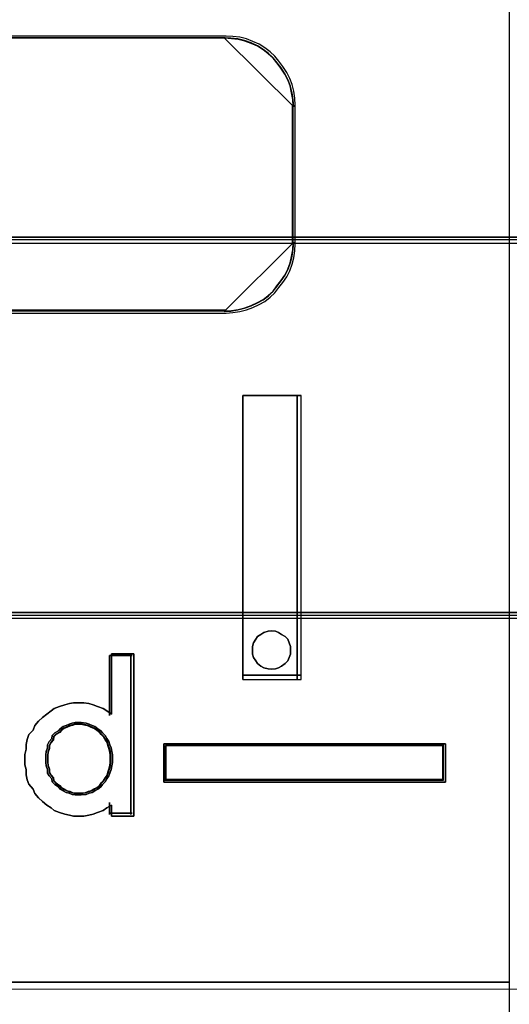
# Model space of a CAD drawing. Header units: millimetres. Extents: x -1290 to 1795, y -4192 to -1311.
# Tile 347 of 656: x 1538.49 to 1539.93, y -3719.45 to -3716.55. Entities that reach past the tile are written whole.
import ezdxf

# ---------------------------------------------------------------- set-up
doc = ezdxf.new("R2010")
doc.units = ezdxf.units.MM
doc.layers.add('30', color=7, linetype='Continuous')
doc.layers.add('45', color=7, linetype='Continuous')
doc.layers.add('Aparatura', color=7, linetype='Continuous', lineweight=13)

# ---------------------------------------------------------------- blocks, each defined once
blk = doc.blocks.new('*U241')
at = {"layer": '30', "color": 7}
for points in [[(764.797637, -562.409592), (117.203183, -562.409592), (117.203183, -563.929167), (117.203183, -584.997873), (117.203183, -586.476379), (764.797637, -586.476379), (764.797637, -584.997873), (764.797637, -563.929167), (764.797637, -562.409592)], [(117.203183, -586.390201), (764.797637, -586.390201), (117.203183, -586.390201)], [(764.797637, -586.390201), (117.203183, -586.390201), (117.203183, -587.886334), (117.203183, -589.465585), (117.203183, -592.000698), (764.797637, -592.000698), (764.797637, -589.465585), (764.797637, -587.886334), (764.797637, -586.390201)], [(764.754661, -586.431495), (117.246158, -586.431495), (117.246158, -587.905125), (117.246158, -589.460624), (117.246158, -591.957609), (764.754661, -591.957609), (764.754661, -589.460624), (764.754661, -587.905125), (764.754661, -586.431495)], [(117.203183, -591.914521), (764.797637, -591.914521), (117.203183, -591.914521)]]:
    blk.add_lwpolyline(points, close=True, dxfattribs=at)
blk = doc.blocks.new('*U244')
at = {"layer": '45', "color": 7}
for points in [[(189.641994, -533.441475), (207.63441, -533.441475), (207.63441, -616.39424), (189.641994, -616.39424), (189.641994, -533.441475)], [(203.709313, -592.945057), (203.709313, -588.763666), (203.709313, -592.945057)], [(203.709313, -588.763666), (204.572405, -588.763666), (203.709313, -588.763666)], [(203.709313, -592.945057), (204.572405, -592.945057), (204.572405, -588.763666), (203.709313, -588.763666), (203.709313, -592.945057)], [(204.509732, -592.945057), (204.509732, -588.763666), (204.509732, -592.945057)], [(204.414828, -592.509682), (204.414828, -592.457074), (204.39511, -592.404466), (204.375391, -592.351858), (204.335955, -592.312402), (204.283373, -592.279521), (204.237364, -592.253217), (204.191355, -592.233489), (204.1322, -592.226913), (204.086191, -592.233489), (204.020464, -592.253217), (203.974455, -592.279521), (203.928446, -592.312402), (203.902155, -592.351858), (203.869291, -592.404466), (203.856146, -592.457074), (203.856146, -592.509682), (203.856146, -592.568866), (203.869291, -592.621475), (203.902155, -592.667507), (203.928446, -592.706963), (203.974455, -592.746419), (204.020464, -592.772723), (204.086191, -592.785875), (204.1322, -592.792451), (204.191355, -592.785875), (204.237364, -592.772723), (204.283373, -592.746419), (204.335955, -592.706963), (204.375391, -592.667507), (204.39511, -592.621475), (204.414828, -592.568866), (204.414828, -592.509682)], [(204.1322, -592.226913), (204.191355, -592.233489), (204.237364, -592.253217), (204.283373, -592.279521), (204.335955, -592.312402), (204.375391, -592.351858), (204.39511, -592.404466), (204.414828, -592.457074), (204.414828, -592.509682), (204.414828, -592.568866), (204.39511, -592.621475), (204.375391, -592.667507), (204.335955, -592.706963), (204.283373, -592.746419), (204.237364, -592.772723), (204.191355, -592.785875), (204.1322, -592.792451), (204.086191, -592.785875), (204.020464, -592.772723), (203.974455, -592.746419), (203.928446, -592.706963), (203.902155, -592.667507), (203.869291, -592.621475), (203.856146, -592.568866), (203.856146, -592.509682), (203.856146, -592.457074), (203.869291, -592.404466), (203.902155, -592.351858), (203.928446, -592.312402), (203.974455, -592.279521), (204.020464, -592.253217), (204.086191, -592.233489), (204.1322, -592.226913)], [(202.104894, -592.566236), (202.104894, -594.954063), (201.776717, -594.954063), (201.776717, -594.792075), (201.709866, -594.834072), (201.65517, -594.87007), (201.570087, -594.900067), (201.509314, -594.924066), (201.442463, -594.942064), (201.369535, -594.954063), (201.284452, -594.954063), (201.217601, -594.954063), (201.156828, -594.942064), (201.089977, -594.924066), (201.010972, -594.900067), (200.931966, -594.87007), (200.889425, -594.834072), (200.822574, -594.792075), (200.7618, -594.738079), (200.701027, -594.684083), (200.646331, -594.624087), (200.622021, -594.558092), (200.561248, -594.486097), (200.536939, -594.420102), (200.518707, -594.348107), (200.518707, -594.270113), (200.500475, -594.198118), (200.500475, -594.120124), (200.500475, -594.048129), (200.518707, -593.970135), (200.518707, -593.89814), (200.536939, -593.826145), (200.561248, -593.75415), (200.622021, -593.688155), (200.646331, -593.62216), (200.701027, -593.556164), (200.7618, -593.502168), (200.822574, -593.454172), (200.889425, -593.406175), (200.931966, -593.370178), (201.010972, -593.34018), (201.089977, -593.316182), (201.156828, -593.298183), (201.217601, -593.286184), (201.284452, -593.286184), (201.369535, -593.286184), (201.442463, -593.298183), (201.509314, -593.316182), (201.570087, -593.34018), (201.65517, -593.370178), (201.709866, -593.406175), (201.776717, -593.454172), (201.776717, -592.566236), (202.104894, -592.566236)], [(200.646331, -593.62216), (200.622021, -593.688155), (200.561248, -593.75415), (200.536939, -593.826145), (200.518707, -593.89814), (200.518707, -593.970135), (200.500475, -594.048129), (200.500475, -594.120124), (200.500475, -594.198118), (200.518707, -594.270113), (200.518707, -594.348107), (200.536939, -594.420102), (200.561248, -594.486097), (200.622021, -594.558092), (200.646331, -594.624087), (200.701027, -594.684083), (200.7618, -594.738079), (200.822574, -594.792075), (200.889425, -594.834072), (200.931966, -594.87007), (201.010972, -594.900067), (201.089977, -594.924066), (201.156828, -594.942064), (201.217601, -594.954063), (201.284452, -594.954063), (201.369535, -594.954063), (201.442463, -594.942064), (201.509314, -594.924066), (201.570087, -594.900067), (201.65517, -594.87007), (201.709866, -594.834072), (201.776717, -594.792075), (201.776717, -594.954063), (202.104894, -594.954063), (202.104894, -592.566236), (201.776717, -592.566236), (201.776717, -593.454172), (201.709866, -593.406175), (201.65517, -593.370178), (201.570087, -593.34018), (201.509314, -593.316182), (201.442463, -593.298183), (201.369535, -593.286184), (201.284452, -593.286184), (201.217601, -593.286184), (201.156828, -593.298183), (201.089977, -593.316182), (201.010972, -593.34018), (200.931966, -593.370178), (200.889425, -593.406175), (200.822574, -593.454172), (200.7618, -593.502168), (200.701027, -593.556164), (200.646331, -593.62216)], [(201.748555, -592.589576), (201.748555, -593.471097), (201.748555, -592.589576)], [(201.748555, -592.589576), (202.081615, -592.589576), (201.748555, -592.589576)], [(202.063709, -592.589576), (202.063709, -594.930724), (202.063709, -592.589576)], [(203.709313, -592.880424), (204.572405, -592.880424), (203.709313, -592.880424)], [(201.78974, -594.109347), (201.78974, -594.053451), (201.783501, -594.003765), (201.771024, -593.947869), (201.752307, -593.904394), (201.73983, -593.854709), (201.708636, -593.811234), (201.683681, -593.767759), (201.646249, -593.730495), (201.621294, -593.699442), (201.577623, -593.668388), (201.533951, -593.637335), (201.49028, -593.618703), (201.446609, -593.600071), (201.402938, -593.587649), (201.328073, -593.575228), (201.284401, -593.575228), (201.24073, -593.575228), (201.197059, -593.587649), (201.153388, -593.600071), (201.109716, -593.618703), (201.066045, -593.637335), (201.022374, -593.668388), (200.997419, -593.699442), (200.94127, -593.730495), (200.903838, -593.767759), (200.897599, -593.811234), (200.860166, -593.854709), (200.835211, -593.904394), (200.835211, -593.947869), (200.816495, -594.003765), (200.810256, -594.053451), (200.810256, -594.109347), (200.810256, -594.165243), (200.816495, -594.214929), (200.835211, -594.270825), (200.835211, -594.320511), (200.860166, -594.363985), (200.897599, -594.40746), (200.903838, -594.450935), (200.94127, -594.488199), (200.997419, -594.525463), (201.022374, -594.556517), (201.066045, -594.581359), (201.109716, -594.606202), (201.153388, -594.618624), (201.197059, -594.637256), (201.24073, -594.643466), (201.284401, -594.643466), (201.328073, -594.643466), (201.402938, -594.637256), (201.446609, -594.618624), (201.49028, -594.606202), (201.533951, -594.581359), (201.577623, -594.556517), (201.621294, -594.525463), (201.646249, -594.488199), (201.683681, -594.450935), (201.708636, -594.40746), (201.73983, -594.363985), (201.752307, -594.320511), (201.771024, -594.270825), (201.783501, -594.214929), (201.78974, -594.165243), (201.78974, -594.109347)], [(201.284401, -593.575228), (201.328073, -593.575228), (201.402938, -593.587649), (201.446609, -593.600071), (201.49028, -593.618703), (201.533951, -593.637335), (201.577623, -593.668388), (201.621294, -593.699442), (201.646249, -593.730495), (201.683681, -593.767759), (201.708636, -593.811234), (201.73983, -593.854709), (201.752307, -593.904394), (201.771024, -593.947869), (201.783501, -594.003765), (201.78974, -594.053451), (201.78974, -594.109347), (201.78974, -594.165243), (201.783501, -594.214929), (201.771024, -594.270825), (201.752307, -594.320511), (201.73983, -594.363985), (201.708636, -594.40746), (201.683681, -594.450935), (201.646249, -594.488199), (201.621294, -594.525463), (201.577623, -594.556517), (201.533951, -594.581359), (201.49028, -594.606202), (201.446609, -594.618624), (201.402938, -594.637256), (201.328073, -594.643466), (201.284401, -594.643466), (201.24073, -594.643466), (201.197059, -594.637256), (201.153388, -594.618624), (201.109716, -594.606202), (201.066045, -594.581359), (201.022374, -594.556517), (200.997419, -594.525463), (200.94127, -594.488199), (200.903838, -594.450935), (200.897599, -594.40746), (200.860166, -594.363985), (200.835211, -594.320511), (200.835211, -594.270825), (200.816495, -594.214929), (200.810256, -594.165243), (200.810256, -594.109347), (200.810256, -594.053451), (200.816495, -594.003765), (200.835211, -593.947869), (200.835211, -593.904394), (200.860166, -593.854709), (200.897599, -593.811234), (200.903838, -593.767759), (200.94127, -593.730495), (200.997419, -593.699442), (201.022374, -593.668388), (201.066045, -593.637335), (201.109716, -593.618703), (201.153388, -593.600071), (201.197059, -593.587649), (201.24073, -593.575228), (201.284401, -593.575228)], [(201.533951, -593.637335), (201.577623, -593.668388), (201.621294, -593.699442), (201.646249, -593.730495), (201.683681, -593.767759), (201.708636, -593.811234), (201.73983, -593.854709), (201.752307, -593.904394), (201.771024, -593.947869), (201.783501, -594.003765), (201.78974, -594.053451), (201.78974, -594.109347), (201.78974, -594.165243), (201.783501, -594.214929), (201.771024, -594.270825), (201.752307, -594.320511), (201.73983, -594.363985), (201.708636, -594.40746), (201.683681, -594.450935), (201.646249, -594.488199), (201.621294, -594.525463), (201.577623, -594.556517), (201.533951, -594.581359), (201.49028, -594.606202), (201.446609, -594.618624), (201.402938, -594.637256), (201.328073, -594.643466), (201.284401, -594.643466), (201.24073, -594.643466), (201.197059, -594.637256), (201.153388, -594.618624), (201.109716, -594.606202), (201.066045, -594.581359), (201.022374, -594.556517), (200.997419, -594.525463), (200.94127, -594.488199), (200.903838, -594.450935), (200.897599, -594.40746), (200.860166, -594.363985), (200.835211, -594.320511), (200.835211, -594.270825), (200.816495, -594.214929), (200.810256, -594.165243), (200.810256, -594.109347), (200.810256, -594.053451), (200.816495, -594.003765), (200.835211, -593.947869), (200.835211, -593.904394), (200.860166, -593.854709), (200.897599, -593.811234), (200.903838, -593.767759), (200.94127, -593.730495), (200.997419, -593.699442), (201.022374, -593.668388), (201.066045, -593.637335), (201.109716, -593.618703), (201.153388, -593.600071), (201.197059, -593.587649), (201.24073, -593.575228), (201.284401, -593.575228), (201.328073, -593.575228), (201.402938, -593.587649), (201.446609, -593.600071), (201.49028, -593.618703), (201.533951, -593.637335)], [(201.285143, -594.620127), (201.326738, -594.620127), (201.398045, -594.614187), (201.43964, -594.596369), (201.481236, -594.584491), (201.522831, -594.560734), (201.564426, -594.536977), (201.606022, -594.50728), (201.629791, -594.471644), (201.665444, -594.436008), (201.689213, -594.394433), (201.718924, -594.352858), (201.730808, -594.311283), (201.748635, -594.263769), (201.760519, -594.210315), (201.766462, -594.162801), (201.766462, -594.109347), (201.766462, -594.055893), (201.760519, -594.008379), (201.748635, -593.954925), (201.730808, -593.91335), (201.718924, -593.865836), (201.689213, -593.824261), (201.665444, -593.782686), (201.629791, -593.74705), (201.606022, -593.717353), (201.564426, -593.687657), (201.522831, -593.65796), (201.481236, -593.640143), (201.43964, -593.622325), (201.398045, -593.610446), (201.326738, -593.598567), (201.285143, -593.598567), (201.243547, -593.598567), (201.201952, -593.610446), (201.160356, -593.622325), (201.118761, -593.640143), (201.077165, -593.65796), (201.03557, -593.687657), (201.011801, -593.717353), (200.958321, -593.74705), (200.922668, -593.782686), (200.916726, -593.824261), (200.881072, -593.865836), (200.857304, -593.91335), (200.857304, -593.954925), (200.839477, -594.008379), (200.833535, -594.055893), (200.833535, -594.109347), (200.833535, -594.162801), (200.839477, -594.210315), (200.857304, -594.263769), (200.857304, -594.311283), (200.881072, -594.352858), (200.916726, -594.394433), (200.922668, -594.436008), (200.958321, -594.471644), (201.011801, -594.50728), (201.03557, -594.536977), (201.077165, -594.560734), (201.118761, -594.584491), (201.160356, -594.596369), (201.201952, -594.614187), (201.243547, -594.620127), (201.285143, -594.620127)], [(201.757508, -594.110245), (201.757508, -594.057637), (201.751669, -594.010874), (201.73999, -593.958266), (201.722471, -593.917348), (201.710792, -593.870585), (201.681594, -593.829668), (201.658236, -593.78875), (201.623198, -593.753678), (201.59984, -593.724451), (201.558963, -593.695225), (201.518086, -593.665998), (201.477209, -593.648462), (201.436333, -593.630926), (201.395456, -593.619235), (201.325381, -593.607544), (201.284504, -593.607544), (201.243627, -593.607544), (201.20275, -593.619235), (201.161873, -593.630926), (201.120996, -593.648462), (201.080119, -593.665998), (201.039242, -593.695225), (201.015884, -593.724451), (200.963328, -593.753678), (200.928291, -593.78875), (200.922451, -593.829668), (200.887414, -593.870585), (200.864056, -593.917348), (200.864056, -593.958266), (200.846537, -594.010874), (200.840697, -594.057637), (200.840697, -594.110245), (200.840697, -594.162853), (200.846537, -594.209616), (200.864056, -594.262224), (200.864056, -594.308987), (200.887414, -594.349904), (200.922451, -594.390822), (200.928291, -594.431739), (200.963328, -594.466811), (201.015884, -594.501884), (201.039242, -594.53111), (201.080119, -594.554492), (201.120996, -594.577873), (201.161873, -594.589564), (201.20275, -594.6071), (201.243627, -594.612945), (201.284504, -594.612945), (201.325381, -594.612945), (201.395456, -594.6071), (201.436333, -594.589564), (201.477209, -594.577873), (201.518086, -594.554492), (201.558963, -594.53111), (201.59984, -594.501884), (201.623198, -594.466811), (201.658236, -594.431739), (201.681594, -594.390822), (201.710792, -594.349904), (201.722471, -594.308987), (201.73999, -594.262224), (201.751669, -594.209616), (201.757508, -594.162853), (201.757508, -594.110245)], [(202.548974, -593.891211), (206.696111, -593.891211), (206.696111, -594.456749), (202.548974, -594.456749), (202.548974, -593.891211)], [(201.748555, -594.756574), (201.748555, -594.930724), (201.748555, -594.756574)], [(201.748555, -594.91277), (202.081615, -594.91277), (201.748555, -594.91277)], [(189.638413, -597.399342), (207.639782, -597.399342), (189.638413, -597.399342)]]:
    blk.add_lwpolyline(points, close=True, dxfattribs=at)
at = {"layer": '45', "color": 3}
for points in [[(199.473108, -587.548208), (203.464664, -587.548208), (203.564895, -587.542273), (203.665126, -587.524468), (203.765357, -587.500729), (203.859693, -587.46512), (203.954028, -587.423575), (204.036571, -587.376096), (204.113218, -587.316748), (204.18397, -587.251464), (204.242929, -587.174311), (204.301889, -587.097157), (204.360848, -587.014069), (204.40212, -586.925046), (204.437495, -586.830088), (204.461079, -586.73513), (204.478767, -586.634237), (204.484663, -586.527409), (204.484663, -584.485812), (204.478767, -584.384919), (204.461079, -584.284026), (204.437495, -584.183133), (204.40212, -584.09411), (204.360848, -584.005087), (204.301889, -583.916063), (204.242929, -583.83891), (204.18397, -583.767691), (204.113218, -583.702408), (204.036571, -583.643059), (203.954028, -583.589645), (203.859693, -583.548101), (203.765357, -583.512492), (203.665126, -583.488752), (203.564895, -583.476883), (203.464664, -583.470948), (199.473108, -583.470948)], [(199.473108, -587.548208), (203.464664, -587.548208), (203.564895, -587.542273), (203.665126, -587.524468), (203.765357, -587.500729), (203.859693, -587.46512), (203.954028, -587.423575), (204.036571, -587.376096), (204.113218, -587.316748), (204.18397, -587.251464), (204.242929, -587.174311), (204.301889, -587.097157), (204.360848, -587.014069), (204.40212, -586.925046), (204.437495, -586.830088), (204.461079, -586.73513), (204.478767, -586.634237), (204.484663, -586.527409), (204.484663, -584.485812), (204.478767, -584.384919), (204.461079, -584.284026), (204.437495, -584.183133), (204.40212, -584.09411), (204.360848, -584.005087), (204.301889, -583.916063), (204.242929, -583.83891), (204.18397, -583.767691), (204.113218, -583.702408), (204.036571, -583.643059), (203.954028, -583.589645), (203.859693, -583.548101), (203.765357, -583.512492), (203.665126, -583.488752), (203.564895, -583.476883), (203.464664, -583.470948), (203.464664, -583.470948), (199.473108, -583.470948)], [(199.473108, -587.548208), (203.464664, -587.548208), (203.564895, -587.542273), (203.665126, -587.524468), (203.765357, -587.500729), (203.859693, -587.46512), (203.954028, -587.423575), (204.036571, -587.376096), (204.113218, -587.316748), (204.18397, -587.251464), (204.242929, -587.174311), (204.301889, -587.097157), (204.360848, -587.014069), (204.40212, -586.925046), (204.437495, -586.830088), (204.461079, -586.73513), (204.478767, -586.634237), (204.484663, -586.527409), (204.484663, -584.485812), (204.478767, -584.384919), (204.461079, -584.284026), (204.437495, -584.183133), (204.40212, -584.09411), (204.360848, -584.005087), (204.301889, -583.916063), (204.242929, -583.83891), (204.18397, -583.767691), (204.113218, -583.702408), (204.036571, -583.643059), (203.954028, -583.589645), (203.859693, -583.548101), (203.765357, -583.512492), (203.665126, -583.488752), (203.564895, -583.476883), (203.464664, -583.470948), (199.473108, -583.470948)], [(199.473108, -587.548208), (203.464664, -587.548208), (203.564895, -587.542273), (203.665126, -587.524468), (203.765357, -587.500729), (203.859693, -587.46512), (203.954028, -587.423575), (204.036571, -587.376096), (204.113218, -587.316748), (204.18397, -587.251464), (204.242929, -587.174311), (204.301889, -587.097157), (204.360848, -587.014069), (204.40212, -586.925046), (204.437495, -586.830088), (204.461079, -586.73513), (204.478767, -586.634237), (204.484663, -586.527409), (204.484663, -584.485812), (204.478767, -584.384919), (204.461079, -584.284026), (204.437495, -584.183133), (204.40212, -584.09411), (204.360848, -584.005087), (204.301889, -583.916063), (204.242929, -583.83891), (204.18397, -583.767691), (204.113218, -583.702408), (204.036571, -583.643059), (203.954028, -583.589645), (203.859693, -583.548101), (203.765357, -583.512492), (203.665126, -583.488752), (203.564895, -583.476883), (203.464664, -583.470948), (199.473108, -583.470948)], [(199.473108, -587.548208), (203.464664, -587.548208), (203.564895, -587.542273), (203.665126, -587.524468), (203.765357, -587.500729), (203.859693, -587.46512), (203.954028, -587.423575), (204.036571, -587.376096), (204.113218, -587.316748), (204.18397, -587.251464), (204.242929, -587.174311), (204.301889, -587.097157), (204.360848, -587.014069), (204.40212, -586.925046), (204.437495, -586.830088), (204.461079, -586.73513), (204.478767, -586.634237), (204.484663, -586.527409), (204.484663, -584.485812), (204.478767, -584.384919), (204.461079, -584.284026), (204.437495, -584.183133), (204.40212, -584.09411), (204.360848, -584.005087), (204.301889, -583.916063), (204.242929, -583.83891), (204.18397, -583.767691), (204.113218, -583.702408), (204.036571, -583.643059), (203.954028, -583.589645), (203.859693, -583.548101), (203.765357, -583.512492), (203.665126, -583.488752), (203.564895, -583.476883), (203.464664, -583.470948), (199.473108, -583.470948)], [(199.473108, -587.548208), (203.464664, -587.548208), (203.464664, -587.548208), (203.564895, -587.542273), (203.665126, -587.524468), (203.765357, -587.500729), (203.859693, -587.46512), (203.954028, -587.423575), (204.036571, -587.376096), (204.113218, -587.316748), (204.18397, -587.251464), (204.242929, -587.174311), (204.301889, -587.097157), (204.360848, -587.014069), (204.40212, -586.925046), (204.437495, -586.830088), (204.461079, -586.73513), (204.478767, -586.634237), (204.484663, -586.527409), (204.484663, -584.485812), (204.478767, -584.384919), (204.461079, -584.284026), (204.437495, -584.183133), (204.40212, -584.09411), (204.360848, -584.005087), (204.301889, -583.916063), (204.242929, -583.83891), (204.18397, -583.767691), (204.113218, -583.702408), (204.036571, -583.643059), (203.954028, -583.589645), (203.859693, -583.548101), (203.765357, -583.512492), (203.665126, -583.488752), (203.564895, -583.476883), (203.464664, -583.470948), (199.473108, -583.470948)], [(199.492813, -587.517687), (203.444429, -587.517687), (203.543657, -587.511843), (203.642886, -587.494313), (203.742114, -587.470939), (203.835505, -587.435879), (203.928896, -587.394975), (204.010614, -587.348228), (204.086494, -587.289794), (204.156537, -587.225516), (204.214907, -587.149552), (204.273276, -587.073588), (204.331646, -586.99178), (204.372505, -586.904129), (204.407526, -586.810634), (204.430874, -586.71714), (204.448385, -586.617802), (204.454222, -586.51262), (204.454222, -584.502487), (204.448385, -584.403149), (204.430874, -584.303811), (204.407526, -584.204473), (204.372505, -584.116822), (204.331646, -584.029171), (204.273276, -583.94152), (204.214907, -583.865556), (204.156537, -583.795435), (204.086494, -583.731157), (204.010614, -583.672723), (203.928896, -583.620132), (203.835505, -583.579228), (203.742114, -583.544168), (203.642886, -583.520794), (203.543657, -583.509108), (203.444429, -583.503264), (199.492813, -583.503264)], [(199.492813, -587.517687), (203.444429, -587.517687), (203.543657, -587.511843), (203.642886, -587.494313), (203.742114, -587.470939), (203.835505, -587.435879), (203.928896, -587.394975), (204.010614, -587.348228), (204.086494, -587.289794), (204.156537, -587.225516), (204.214907, -587.149552), (204.273276, -587.073588), (204.331646, -586.99178), (204.372505, -586.904129), (204.407526, -586.810634), (204.430874, -586.71714), (204.448385, -586.617802), (204.454222, -586.51262), (204.454222, -584.502487), (204.448385, -584.403149), (204.430874, -584.303811), (204.407526, -584.204473), (204.372505, -584.116822), (204.331646, -584.029171), (204.273276, -583.94152), (204.214907, -583.865556), (204.156537, -583.795435), (204.086494, -583.731157), (204.010614, -583.672723), (203.928896, -583.620132), (203.835505, -583.579228), (203.742114, -583.544168), (203.642886, -583.520794), (203.543657, -583.509108), (203.444429, -583.503264), (203.444429, -583.503264), (199.492813, -583.503264)], [(199.492813, -587.517687), (203.444429, -587.517687), (203.543657, -587.511843), (203.642886, -587.494313), (203.742114, -587.470939), (203.835505, -587.435879), (203.928896, -587.394975), (204.010614, -587.348228), (204.086494, -587.289794), (204.156537, -587.225516), (204.214907, -587.149552), (204.273276, -587.073588), (204.331646, -586.99178), (204.372505, -586.904129), (204.407526, -586.810634), (204.430874, -586.71714), (204.448385, -586.617802), (204.454222, -586.51262), (204.454222, -584.502487), (204.448385, -584.403149), (204.430874, -584.303811), (204.407526, -584.204473), (204.372505, -584.116822), (204.331646, -584.029171), (204.273276, -583.94152), (204.214907, -583.865556), (204.156537, -583.795435), (204.086494, -583.731157), (204.010614, -583.672723), (203.928896, -583.620132), (203.835505, -583.579228), (203.742114, -583.544168), (203.642886, -583.520794), (203.543657, -583.509108), (203.444429, -583.503264), (199.492813, -583.503264)], [(199.492813, -587.517687), (203.444429, -587.517687), (203.543657, -587.511843), (203.642886, -587.494313), (203.742114, -587.470939), (203.835505, -587.435879), (203.928896, -587.394975), (204.010614, -587.348228), (204.086494, -587.289794), (204.156537, -587.225516), (204.214907, -587.149552), (204.273276, -587.073588), (204.331646, -586.99178), (204.372505, -586.904129), (204.407526, -586.810634), (204.430874, -586.71714), (204.448385, -586.617802), (204.454222, -586.51262), (204.454222, -584.502487), (204.448385, -584.403149), (204.430874, -584.303811), (204.407526, -584.204473), (204.372505, -584.116822), (204.331646, -584.029171), (204.273276, -583.94152), (204.214907, -583.865556), (204.156537, -583.795435), (204.086494, -583.731157), (204.010614, -583.672723), (203.928896, -583.620132), (203.835505, -583.579228), (203.742114, -583.544168), (203.642886, -583.520794), (203.543657, -583.509108), (203.444429, -583.503264), (199.492813, -583.503264)], [(199.492813, -587.517687), (203.444429, -587.517687), (203.543657, -587.511843), (203.642886, -587.494313), (203.742114, -587.470939), (203.835505, -587.435879), (203.928896, -587.394975), (204.010614, -587.348228), (204.086494, -587.289794), (204.156537, -587.225516), (204.214907, -587.149552), (204.273276, -587.073588), (204.331646, -586.99178), (204.372505, -586.904129), (204.407526, -586.810634), (204.430874, -586.71714), (204.448385, -586.617802), (204.454222, -586.51262), (204.454222, -584.502487), (204.448385, -584.403149), (204.430874, -584.303811), (204.407526, -584.204473), (204.372505, -584.116822), (204.331646, -584.029171), (204.273276, -583.94152), (204.214907, -583.865556), (204.156537, -583.795435), (204.086494, -583.731157), (204.010614, -583.672723), (203.928896, -583.620132), (203.835505, -583.579228), (203.742114, -583.544168), (203.642886, -583.520794), (203.543657, -583.509108), (203.444429, -583.503264), (199.492813, -583.503264)], [(199.492813, -587.517687), (203.444429, -587.517687), (203.444429, -587.517687), (203.543657, -587.511843), (203.642886, -587.494313), (203.742114, -587.470939), (203.835505, -587.435879), (203.928896, -587.394975), (204.010614, -587.348228), (204.086494, -587.289794), (204.156537, -587.225516), (204.214907, -587.149552), (204.273276, -587.073588), (204.331646, -586.99178), (204.372505, -586.904129), (204.407526, -586.810634), (204.430874, -586.71714), (204.448385, -586.617802), (204.454222, -586.51262), (204.454222, -584.502487), (204.448385, -584.403149), (204.430874, -584.303811), (204.407526, -584.204473), (204.372505, -584.116822), (204.331646, -584.029171), (204.273276, -583.94152), (204.214907, -583.865556), (204.156537, -583.795435), (204.086494, -583.731157), (204.010614, -583.672723), (203.928896, -583.620132), (203.835505, -583.579228), (203.742114, -583.544168), (203.642886, -583.520794), (203.543657, -583.509108), (203.444429, -583.503264), (199.492813, -583.503264)]]:
    blk.add_lwpolyline(points, dxfattribs=at)
for points in [[(203.45146, -583.494287), (193.411305, -583.494287), (203.45146, -583.494287)], [(204.461384, -584.51046), (204.455454, -584.409437), (204.437661, -584.308414), (204.413938, -584.207391), (204.378352, -584.118253), (204.336836, -584.029115), (204.277528, -583.939977), (204.218219, -583.862724), (204.15891, -583.791414), (204.08774, -583.726046), (204.010638, -583.666621), (203.927606, -583.613138), (203.832712, -583.57154), (203.737818, -583.535885), (203.636994, -583.512115), (203.536169, -583.50023), (203.435344, -583.494287), (204.461384, -584.51046)], [(204.445269, -586.519467), (204.445269, -584.494302), (204.445269, -586.519467)], [(203.435344, -587.524868), (203.536169, -587.518929), (203.636994, -587.501111), (203.737818, -587.477354), (203.832712, -587.441718), (203.927606, -587.400143), (204.010638, -587.352629), (204.08774, -587.293236), (204.15891, -587.227903), (204.218219, -587.150692), (204.277528, -587.073482), (204.336836, -586.990331), (204.378352, -586.901242), (204.413938, -586.806213), (204.437661, -586.711184), (204.455454, -586.610216), (204.461384, -586.503309), (203.435344, -587.524868)], [(203.45146, -587.506915), (193.411305, -587.506915), (203.45146, -587.506915)]]:
    blk.add_lwpolyline(points, close=True, dxfattribs=at)
at = {"layer": '45', "color": 1}
for points in [[(201.284401, -593.575228), (201.328073, -593.575228), (201.402938, -593.587649), (201.446609, -593.600071), (201.49028, -593.618703), (201.533951, -593.637335), (201.577623, -593.668388), (201.621294, -593.699442), (201.646249, -593.730495), (201.683681, -593.767759), (201.708636, -593.811234), (201.73983, -593.854709), (201.752307, -593.904394), (201.771024, -593.947869), (201.783501, -594.003765), (201.78974, -594.053451), (201.78974, -594.109347), (201.78974, -594.165243), (201.783501, -594.214929), (201.771024, -594.270825), (201.752307, -594.320511), (201.73983, -594.363985), (201.708636, -594.40746), (201.683681, -594.450935), (201.646249, -594.488199), (201.621294, -594.525463), (201.577623, -594.556517), (201.533951, -594.581359), (201.49028, -594.606202), (201.446609, -594.618624), (201.402938, -594.637256), (201.328073, -594.643466), (201.284401, -594.643466), (201.24073, -594.643466), (201.197059, -594.637256), (201.153388, -594.618624), (201.109716, -594.606202), (201.066045, -594.581359), (201.022374, -594.556517), (200.997419, -594.525463), (200.94127, -594.488199), (200.903838, -594.450935), (200.897599, -594.40746), (200.860166, -594.363985), (200.835211, -594.320511), (200.835211, -594.270825), (200.816495, -594.214929), (200.810256, -594.165243), (200.810256, -594.109347), (200.810256, -594.053451), (200.816495, -594.003765), (200.835211, -593.947869), (200.835211, -593.904394), (200.860166, -593.854709), (200.897599, -593.811234), (200.903838, -593.767759), (200.94127, -593.730495), (200.997419, -593.699442), (201.022374, -593.668388), (201.066045, -593.637335), (201.109716, -593.618703), (201.153388, -593.600071), (201.197059, -593.587649), (201.24073, -593.575228), (201.284401, -593.575228)], [(206.696111, -593.891211), (202.548974, -593.891211), (202.548974, -594.456749), (206.696111, -594.456749), (206.696111, -593.891211)], [(202.572252, -593.914551), (206.672833, -593.914551), (202.572252, -593.914551)], [(202.572252, -593.914551), (202.572252, -594.433409), (202.572252, -593.914551)], [(206.66567, -593.921732), (202.579415, -593.921732), (202.579415, -594.426228), (206.66567, -594.426228), (206.66567, -593.921732)], [(206.656717, -594.433409), (206.656717, -593.914551), (206.656717, -594.433409)], [(202.572252, -594.417251), (206.672833, -594.417251), (202.572252, -594.417251)]]:
    blk.add_lwpolyline(points, close=True, dxfattribs=at)

msp = doc.modelspace()

# ---------------------------------------------------------------- linework, layer by layer
at = {"layer": 'Aparatura', "color": 7, "lineweight": 13}
msp.add_lwpolyline([(1412.53, -3710.3436), (1542.0388, -3710.3436), (1542.0388, -3719.4027), (1412.53, -3719.4027), (1412.53, -3710.3436)], close=True, dxfattribs=at)
msp.add_lwpolyline([(1412.53, -3719.4023), (1542.0388, -3719.4023)], dxfattribs=at)

# ---------------------------------------------------------------- block references
at = {"layer": 'Aparatura', "color": 7, "lineweight": 13, "xscale": 0.2, "yscale": 0.2, "zscale": 0.2}
for name, p in [('*U244', (1498.4004, -3599.902)), ('*U241', (1388.9844, -3599.9102))]:
    msp.add_blockref(name, p, dxfattribs=at)

doc.saveas('drawing.dxf')
